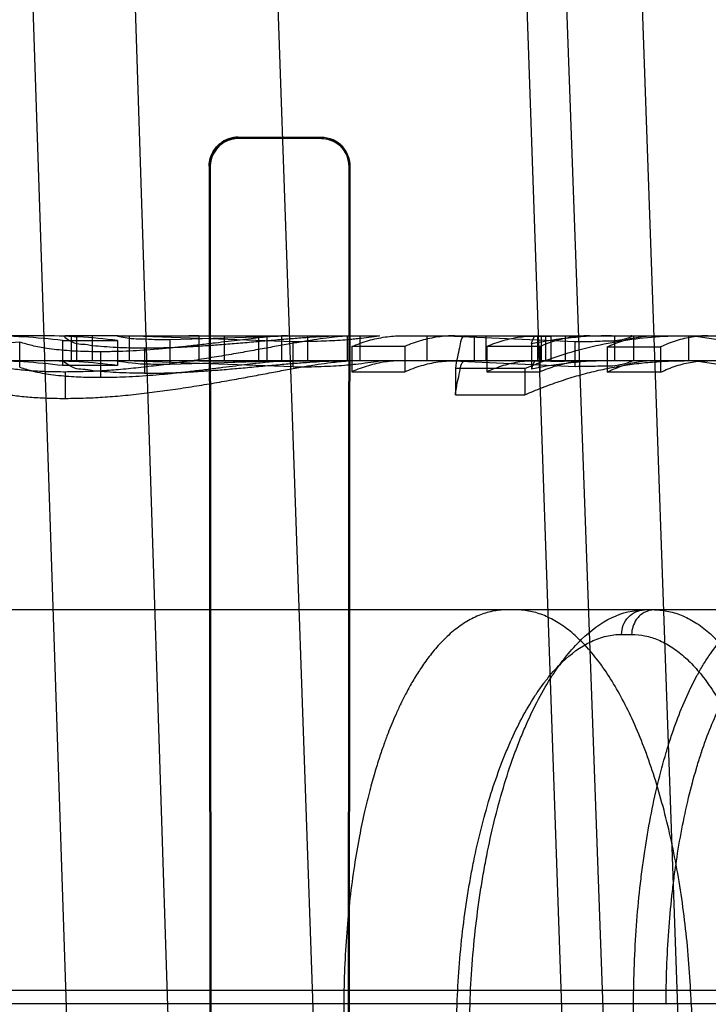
# Model space of a CAD drawing. Header units: millimetres. Extents: x 0 to 297, y 0 to 210.
# Tile 393 of 499: x 240.1718 to 240.2298, y 160.0682 to 160.1512. Entities that reach past the tile are written whole.
import ezdxf

# ---------------------------------------------------------------- set-up
doc = ezdxf.new("R2010")
doc.units = ezdxf.units.MM
doc.header["$LTSCALE"] = 16.335
doc.layers.get('0').update_dxf_attribs({"linetype": 'CONTINUOUS'})
for name, color, linetype in [('AXES_REF', 7, 'CONTINUOUS'), ('INTFCLR_1', 7, 'CONTINUOUS'), ('INTFCLR_144815', 7, 'CONTINUOUS'), ('INTFCLR_72935', 7, 'CONTINUOUS')]:
    doc.layers.add(name, color=color, linetype=linetype)

msp = doc.modelspace()

# ---------------------------------------------------------------- linework, layer by layer
at = {"color": 7, "linetype": 'Continuous'}
for radius in [6.787079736, 6.7865, 6.743039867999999]:
    msp.add_circle((241.4889109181, 154.7114647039), radius, dxfattribs=at)
for radius, start, end in [(6.72, 278.2771290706, 261.7228709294), (6.874, 113.0826918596, 346.8308908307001)]:
    msp.add_arc((241.4889109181, 154.7114647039), radius, start, end, dxfattribs=at)
at = {"layer": 'AXES_REF', "color": 9, "linetype": 'Continuous'}
msp.add_arc((241.4889109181, 154.7114647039), 6.191158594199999, 94.4118118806, 85.5881881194, dxfattribs=at)
at = {"layer": 'INTFCLR_1', "color": 9, "linetype": 'Continuous'}
for p, q in [((240.1902152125, 160.1412078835), (240.1902152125, 160.1413045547)), ((240.1972152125, 160.1412858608), (240.1972152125, 160.1411907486)), ((240.1877583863, 160.1388507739), (240.1878554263, 160.1388507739)), ((240.199546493, 160.1388507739), (240.1996404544, 160.1388507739))]:
    msp.add_line(p, q, dxfattribs=at)
at = {"layer": 'INTFCLR_1', "color": 6, "linetype": 'Continuous'}
for p, q in [((240.1972152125, 160.1412858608), (240.1902152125, 160.1413045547)), ((240.1972152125, 160.1411907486), (240.1902152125, 160.1412078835)), ((240.1877583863, 160.1388507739), (240.1878506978, 160.0058507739)), ((240.1878554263, 160.1388507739), (240.187940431, 160.0058507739)), ((240.1994637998, 160.0058507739), (240.199546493, 160.1388507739)), ((240.1995510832, 160.0058507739), (240.1996404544, 160.1388507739))]:
    msp.add_line(p, q, dxfattribs=at)
for points, knots in [([(240.1877583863, 160.1388507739), (240.1877576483, 160.139341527), (240.1881313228, 160.1406210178), (240.1894575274, 160.1413066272), (240.1902152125, 160.1413045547)], [0, 0, 0, 0, 0.3930930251, 1, 1, 1, 1]), ([(240.1902152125, 160.1412078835), (240.189768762, 160.1412090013), (240.1885451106, 160.1408767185), (240.1878543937, 160.1396015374), (240.1878554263, 160.1388507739)], [0, 0, 0, 0, 0.3729083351, 1, 1, 1, 1]), ([(240.1996404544, 160.1388507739), (240.1996412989, 160.1394324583), (240.1991691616, 160.1407177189), (240.1978729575, 160.1412841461), (240.1972152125, 160.1412858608)], [0, 0, 0, 0, 0.4693156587, 1, 1, 1, 1]), ([(240.199546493, 160.1388507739), (240.1995472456, 160.1394143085), (240.1990882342, 160.140650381), (240.1978429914, 160.1411892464), (240.1972152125, 160.1411907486)], [0, 0, 0, 0, 0.4730358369, 1, 1, 1, 1])]:
    msp.add_open_spline(points, degree=3, knots=knots, dxfattribs=at)
at = {"layer": 'INTFCLR_144815', "color": 9, "linetype": 'Continuous'}
for p, q in [((240.176247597, 160.0524036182), (240.1597635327, 160.5483959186)), ((240.184998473, 160.0454647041), (240.1687931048, 160.5483959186)), ((240.1797152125, 160.5483959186), (240.1971780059, 160.0483431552)), ((240.2183500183, 160.0434175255), (240.2007152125, 160.5483959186)), ((240.2035249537, 160.5483959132), (240.2233066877, 160.0022726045)), ((240.2295630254, 160.003166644), (240.2102393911, 160.5483959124)), ((240.1734850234, 160.1245647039), (240.157960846, 160.1245647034)), ((240.18008502, 160.1245647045), (240.1756235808, 160.1245647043)), ((240.1806553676, 160.1245647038), (240.1856791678, 160.124564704)), ((240.1943653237, 160.124564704), (240.2020372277, 160.124564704)), ((240.2040073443, 160.1245647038), (240.2331195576, 160.124564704)), ((240.2061088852, 160.1245647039), (240.2061088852, 160.1224647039)), ((240.21111604, 160.1224647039), (240.21111604, 160.1245647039)), ((240.2177697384, 160.1245647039), (240.2177697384, 160.1224647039)), ((240.2219510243, 160.1224647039), (240.2219510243, 160.1245647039)), ((240.6675376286, 160.122464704), (240.0072747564, 160.1224647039)), ((240.8751679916, 160.1014647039), (240.0486734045, 160.1014647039)), ((240.2225172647, 160.099401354), (240.2233621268, 160.099401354)), ((240.9525085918, 160.0693955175), (239.96197662, 160.0693955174)), ((240.022855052, 160.0682964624), (240.9060489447, 160.0682964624)), ((240.2059727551, 159.9964647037), (240.2086525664, 160.0682232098)), ((240.2070548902, 159.9964647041), (240.2097420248, 160.0682964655)), ((240.2084727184, 160.0682623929), (240.2097420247, 160.0682964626)), ((240.2233458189, 159.9964647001), (240.2235253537, 160.0682964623)), ((240.2262635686, 160.0682232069), (240.2235253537, 160.0682964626))]:
    msp.add_line(p, q, dxfattribs=at)
at = {"layer": 'INTFCLR_144815', "color": 6, "linetype": 'Continuous'}
for p, q in [((240.176158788, 160.1224647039), (240.176158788, 160.1245647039)), ((240.1766001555, 160.1224647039), (240.1766001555, 160.1245647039)), ((240.1778884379, 160.1245647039), (240.1778884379, 160.1224647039)), ((240.18008502, 160.1245647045), (240.1806553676, 160.1245647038)), ((240.1948264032, 160.1240655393), (240.1806553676, 160.1245647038)), ((240.1810307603, 160.1245647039), (240.1810307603, 160.1224647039)), ((240.1844796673, 160.1242529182), (240.1944756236, 160.1245647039)), ((240.1856791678, 160.124564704), (240.1943653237, 160.124564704)), ((240.186879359, 160.1245583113), (240.1860574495, 160.1245639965)), ((240.1926344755, 160.1244951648), (240.186879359, 160.1245583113)), ((240.1868793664, 160.1245583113), (240.1868793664, 160.122458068)), ((240.1890142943, 160.1245647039), (240.1890142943, 160.1224647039)), ((240.1919126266, 160.1245647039), (240.1919126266, 160.1224647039)), ((240.1968572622, 160.124564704), (240.1926344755, 160.1244951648)), ((240.1926344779, 160.122392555), (240.1926344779, 160.1244951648)), ((240.1943653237, 160.124564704), (240.1938426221, 160.1245514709)), ((240.1938426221, 160.1245514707), (240.1938426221, 160.1224509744)), ((240.196067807, 160.1224647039), (240.196067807, 160.1245647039)), ((240.1994189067, 160.1245473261), (240.2000334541, 160.124564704)), ((240.1994189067, 160.1224466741), (240.1994189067, 160.1245473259)), ((240.2004464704, 160.1245647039), (240.2004464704, 160.1224647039)), ((240.2077629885, 160.1245647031), (240.2185956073, 160.1240809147)), ((240.2100950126, 160.1245647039), (240.2100950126, 160.1224647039)), ((240.2121833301, 160.1245647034), (240.2165543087, 160.1244986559)), ((240.2154509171, 160.1224647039), (240.2154509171, 160.1245647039)), ((240.2157514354, 160.1245647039), (240.2157514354, 160.1224647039)), ((240.2161053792, 160.1245647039), (240.2161053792, 160.1224647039)), ((240.2187823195, 160.1245647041), (240.2165543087, 160.1244986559)), ((240.2165543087, 160.1244986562), (240.2165543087, 160.1223961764)), ((240.223531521, 160.1245647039), (240.223531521, 160.1224647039)), ((240.2281461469, 160.1245647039), (240.2281461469, 160.1224647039)), ((240.2286100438, 160.1245647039), (240.2311859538, 160.1241737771)), ((240.1717912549, 160.1219186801), (240.1717912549, 160.1240385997)), ((240.1754074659, 160.1241703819), (240.1754074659, 160.1220554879)), ((240.1754074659, 160.1241703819), (240.1800250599, 160.1241703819)), ((240.1800250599, 160.1241745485), (240.1800250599, 160.1220598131)), ((240.1844796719, 160.1221411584), (240.1844796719, 160.1242529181)), ((240.1948264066, 160.1219466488), (240.1948264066, 160.1240655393)), ((240.2042493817, 160.1236623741), (240.1997824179, 160.1236623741)), ((240.1997824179, 160.1236572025), (240.1997824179, 160.1215225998)), ((240.2042493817, 160.1236623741), (240.2042493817, 160.1215279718)), ((240.2111575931, 160.1236675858), (240.2111575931, 160.1215333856)), ((240.215624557, 160.1236623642), (240.2111575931, 160.1236623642)), ((240.2149233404, 160.1238805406), (240.2149233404, 160.121754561)), ((240.215624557, 160.1236623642), (240.215624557, 160.1215279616)), ((240.2185956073, 160.1219626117), (240.2185956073, 160.1240809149)), ((240.2212911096, 160.1236226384), (240.2212911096, 160.1214866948)), ((240.2212911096, 160.1236224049), (240.2257996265, 160.1236224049)), ((240.2257996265, 160.1236224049), (240.2257996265, 160.1214864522)), ((240.1785963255, 160.1232175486), (240.1785963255, 160.1210657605)), ((240.1823137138, 160.1235480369), (240.1823137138, 160.1214091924)), ((240.1800250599, 160.1220554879), (240.1754074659, 160.1220554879)), ((240.1948264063, 160.1219466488), (240.1806553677, 160.1224647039)), ((240.1944756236, 160.1224647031), (240.1844796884, 160.1221411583)), ((240.1856791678, 160.1224646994), (240.1864575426, 160.1224617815)), ((240.1868793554, 160.1224580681), (240.1926344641, 160.122392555)), ((240.1926344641, 160.122392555), (240.1968572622, 160.1224647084)), ((240.1938426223, 160.1224509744), (240.1943653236, 160.1224647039)), ((240.2000334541, 160.1224647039), (240.1994189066, 160.1224466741)), ((240.2185956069, 160.1219626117), (240.2077629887, 160.1224647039)), ((240.2165543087, 160.1223961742), (240.2121833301, 160.1224646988)), ((240.2165543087, 160.1223961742), (240.2188123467, 160.12245446)), ((240.2311859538, 160.1220590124), (240.2286100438, 160.1224647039)), ((240.1756512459, 160.1192906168), (240.1756512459, 160.1215118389)), ((240.1997824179, 160.1215279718), (240.2042493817, 160.1215279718)), ((240.2085122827, 160.1218075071), (240.2085122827, 160.1195986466)), ((240.2143757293, 160.1218075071), (240.2085122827, 160.1218075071)), ((240.2111575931, 160.1215279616), (240.215624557, 160.1215279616)), ((240.2143757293, 160.121805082), (240.2143757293, 160.1195961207)), ((240.2257996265, 160.1214864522), (240.2212911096, 160.1214864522)), ((240.2085122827, 160.1195986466), (240.2143757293, 160.1195986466)), ((240.1991059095, 160.0682964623), (240.1987162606, 159.9964647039)), ((240.228384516, 160.0682964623), (240.2310567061, 159.9964647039))]:
    msp.add_line(p, q, dxfattribs=at)
for centre, radius, start, end in [((240.1688293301, 160.0700758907), 0.0544888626, 83.06608658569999, 89.9904559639), ((240.1734804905, 160.0694845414), 0.0550801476, 83.1760563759, 89.99528478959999), ((240.2216667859, 160.0909942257), 0.0335706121, 90.01974746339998, 101.5880537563), ((240.1819034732, 160.0223442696), 0.1021957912, 95.67867508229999, 99.0049683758), ((240.1688361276, 160.0700524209), 0.0524122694, 82.79743013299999, 89.99750871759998), ((240.1734776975, 160.0693299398), 0.0531348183, 82.9219257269, 89.9921003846), ((240.221660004, 160.0901614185), 0.0323032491, 90.00849316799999, 102.0370124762)]:
    msp.add_arc(centre, radius, start, end, dxfattribs=at)
for points, knots in [([(240.1756235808, 160.1245647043), (240.1753064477, 160.1245647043), (240.1764633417, 160.1238310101), (240.1770921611, 160.1238991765), (240.177981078, 160.123733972), (240.1789030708, 160.123666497), (240.1799529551, 160.1235943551), (240.1810991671, 160.1235552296), (240.1818974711, 160.1235492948), (240.1823137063, 160.1235480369)], [0, 0, 0, 0, 0.1376599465, 0.2438615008, 0.3652428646, 0.5014295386, 0.6536885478, 0.8193213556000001, 1, 1, 1, 1]), ([(240.1994189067, 160.1245473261), (240.1991339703, 160.1245328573), (240.1985402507, 160.1244831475), (240.1975903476, 160.1243699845), (240.1965524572, 160.1242168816), (240.1954235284, 160.1240323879), (240.1942129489, 160.1238211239), (240.1929017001, 160.123586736), (240.1914932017, 160.1233309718), (240.1899744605, 160.123061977), (240.1883720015, 160.12278937), (240.1867058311, 160.1225203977), (240.1850101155, 160.1222699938), (240.1833036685, 160.1220409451), (240.1815975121, 160.1218416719), (240.1799494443, 160.121687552), (240.178413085, 160.1215837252), (240.1769939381, 160.1215254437), (240.1760944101, 160.1215160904), (240.1756512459, 160.121511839)], [0, 0, 0, 0, 0.0356790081, 0.0744718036, 0.1196199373, 0.1668650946, 0.2175221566, 0.2732968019, 0.3334442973, 0.3965441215, 0.4661800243, 0.5367193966, 0.6076023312, 0.6805332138, 0.7520277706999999, 0.8224041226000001, 0.8875113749, 0.9445769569, 1, 1, 1, 1]), ([(240.1938426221, 160.1245514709), (240.1935250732, 160.1245374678), (240.1929527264, 160.1244930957), (240.192104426, 160.1244085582), (240.1912639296, 160.1243143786), (240.1903413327, 160.1242050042), (240.189330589, 160.1240811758), (240.1882192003, 160.1239465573), (240.1870236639, 160.1238044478), (240.1857856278, 160.1236634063), (240.184565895, 160.1235359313), (240.1833819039, 160.1234269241), (240.1822161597, 160.123339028), (240.1810547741, 160.1232729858), (240.1798467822, 160.1232283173), (240.1790281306, 160.1232209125), (240.1785963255, 160.1232175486)], [0, 0, 0, 0, 0.0622704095, 0.1124138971, 0.1670165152, 0.2279543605, 0.2944228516, 0.3665080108, 0.4472742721, 0.5302849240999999, 0.6106143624, 0.6875249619, 0.7632097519, 0.8396271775, 0.9154039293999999, 1, 1, 1, 1]), ([(240.1800850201, 160.1245647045), (240.1798272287, 160.1245647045), (240.1811785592, 160.1243071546), (240.1817511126, 160.1243308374), (240.1831113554, 160.1242506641), (240.1839678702, 160.1242539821), (240.1844796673, 160.1242529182)], [0, 0, 0, 0, 0.1750183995, 0.3894212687, 0.6525324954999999, 1, 1, 1, 1]), ([(240.1823137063, 160.1235480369), (240.1827354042, 160.1235501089), (240.1835904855, 160.1235546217), (240.1848966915, 160.1235944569), (240.1862360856, 160.1236568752), (240.1876072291, 160.1237422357), (240.1889975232, 160.1238459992), (240.1904268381, 160.1239653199), (240.1918845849, 160.1240953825), (240.1933212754, 160.1242220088), (240.1946733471, 160.1243360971), (240.1959017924, 160.1244304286), (240.1970203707, 160.1245030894), (240.1980463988, 160.1245512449), (240.1987027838, 160.1245647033), (240.1990195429, 160.1245647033)], [0, 0, 0, 0, 0.0755638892, 0.1532128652, 0.2341441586, 0.3158192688, 0.3993711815, 0.4839560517, 0.5728231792, 0.6616184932, 0.7423908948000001, 0.8159571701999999, 0.8823856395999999, 0.9432407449, 1, 1, 1, 1]), ([(240.2020372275, 160.1245647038), (240.2023829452, 160.124564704), (240.200554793, 160.1243412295), (240.2000014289, 160.1242732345), (240.1989580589, 160.124187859), (240.1981075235, 160.1241371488), (240.1971259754, 160.1240957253), (240.1960265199, 160.124070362), (240.1952478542, 160.1240671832), (240.1948264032, 160.1240655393)], [0, 0, 0, 0, 0.1432984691, 0.3154495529, 0.4209026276, 0.5432989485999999, 0.677487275, 0.8253090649, 1, 1, 1, 1]), ([(240.1997824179, 160.1236572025), (240.2002401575, 160.1238554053), (240.2011610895, 160.1241888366), (240.2025818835, 160.1244960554), (240.2035339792, 160.1245647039), (240.2040073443, 160.1245647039)], [0, 0, 0, 0, 0.3441245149, 0.6734287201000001, 1, 1, 1, 1]), ([(240.2084490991, 160.1245647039), (240.2079792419, 160.1245647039), (240.207030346, 160.1244967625), (240.2056181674, 160.1241926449), (240.2047020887, 160.1238624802), (240.2042493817, 160.1236675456)], [0, 0, 0, 0, 0.3261958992, 0.6578118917, 1, 1, 1, 1]), ([(240.2093608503, 160.1245647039), (240.2089844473, 160.124564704), (240.2088783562, 160.1235845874), (240.2086507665, 160.1227492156), (240.2085614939, 160.122133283), (240.2085122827, 160.1218044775)], [0, 0, 0, 0, 0.3871318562, 0.6580557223, 1, 1, 1, 1]), ([(240.2111575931, 160.1236675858), (240.2116100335, 160.123862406), (240.2125258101, 160.1241924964), (240.2139378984, 160.124496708), (240.2148870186, 160.1245647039), (240.2153571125, 160.1245647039)], [0, 0, 0, 0, 0.3420027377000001, 0.6736244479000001, 1, 1, 1, 1]), ([(240.2143757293, 160.121805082), (240.2152409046, 160.122171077), (240.2169928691, 160.1228342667), (240.2196709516, 160.1236108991), (240.2223554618, 160.1241601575), (240.2250574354, 160.1244907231), (240.226863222, 160.1245647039), (240.2277771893, 160.1245647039)], [0, 0, 0, 0, 0.2046429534, 0.4075900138, 0.6068156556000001, 0.8008983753, 1, 1, 1, 1]), ([(240.2198496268, 160.1245647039), (240.2193812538, 160.1245647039), (240.2184290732, 160.1244967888), (240.2170078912, 160.124190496), (240.2160822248, 160.1238553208), (240.215624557, 160.1236571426)], [0, 0, 0, 0, 0.3231157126, 0.6559400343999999, 1, 1, 1, 1]), ([(240.2185956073, 160.1240809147), (240.218938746, 160.1240817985), (240.2195885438, 160.1240861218), (240.2204569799, 160.1240974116), (240.2214455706, 160.124165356), (240.2220172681, 160.1240652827), (240.223648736, 160.1245647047), (240.2233146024, 160.1245647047)], [0, 0, 0, 0, 0.215181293, 0.4039788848, 0.557993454, 0.7904664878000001, 1, 1, 1, 1]), ([(240.2212911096, 160.1236226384), (240.2217187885, 160.1238262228), (240.2225854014, 160.1241723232), (240.2239289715, 160.1244929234), (240.2248334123, 160.1245647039), (240.2252803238, 160.1245647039)], [0, 0, 0, 0, 0.3441007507, 0.6753328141, 1, 1, 1, 1]), ([(240.2297898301, 160.1245647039), (240.2293430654, 160.1245647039), (240.2284386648, 160.1244929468), (240.227094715, 160.1241723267), (240.2262276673, 160.1238259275), (240.2257996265, 160.1236221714)], [0, 0, 0, 0, 0.3244747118, 0.6556993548, 1, 1, 1, 1]), ([(240.1785963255, 160.1232175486), (240.1782618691, 160.1232199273), (240.1776261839, 160.1232236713), (240.1766771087, 160.123254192), (240.1757766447, 160.1233085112), (240.1749060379, 160.1233881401), (240.1739337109, 160.1235147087), (240.1728909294, 160.1237027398), (240.1721383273, 160.1239280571), (240.1717912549, 160.1240385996)], [0, 0, 0, 0, 0.1457862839, 0.2770727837, 0.413840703, 0.53894459, 0.6580343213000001, 0.8412305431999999, 1, 1, 1, 1]), ([(240.1756512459, 160.121511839), (240.1751033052, 160.121514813), (240.1740856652, 160.1215257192), (240.1726270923, 160.1216075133), (240.1713335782, 160.1217355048), (240.1701481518, 160.121903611), (240.169087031, 160.1221071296), (240.1681618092, 160.1223327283), (240.16708825, 160.1226536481), (240.1663602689, 160.1229938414), (240.1659077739, 160.1232804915)], [0, 0, 0, 0, 0.1643102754, 0.3051041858, 0.4379115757, 0.5539712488, 0.6640054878, 0.7617793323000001, 0.8393779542, 1, 1, 1, 1]), ([(240.1717912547, 160.1219186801), (240.1721697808, 160.1217935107), (240.1730306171, 160.1215312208), (240.1742080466, 160.1213297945), (240.1752826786, 160.1212027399), (240.1761352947, 160.1211358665), (240.1769533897, 160.121092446), (240.1777684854, 160.1210714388), (240.1783112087, 160.1210678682), (240.1785963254, 160.1210657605)], [0, 0, 0, 0, 0.1736336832, 0.3912620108, 0.5190573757, 0.6449326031, 0.7636333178, 0.8758236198, 1, 1, 1, 1]), ([(240.1823137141, 160.1214091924), (240.1818872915, 160.1214105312), (240.1810937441, 160.1214168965), (240.1799560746, 160.121457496), (240.1789243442, 160.1215305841), (240.1780017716, 160.121599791), (240.1770969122, 160.1217745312), (240.1764584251, 160.1216955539), (240.1753085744, 160.1224647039), (240.1756235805, 160.1224647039)], [0, 0, 0, 0, 0.1846187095, 0.3433507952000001, 0.4935505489, 0.6298127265, 0.7522517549, 0.8636195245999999, 1, 1, 1, 1]), ([(240.1756512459, 160.1192906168), (240.1759444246, 160.1192935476), (240.1765148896, 160.1192989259), (240.1773553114, 160.1193208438), (240.1781732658, 160.1193570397), (240.1789937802, 160.1194065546), (240.1798393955, 160.1194701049), (240.1807167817, 160.1195477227), (240.1816112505, 160.1196406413), (240.182501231, 160.119744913), (240.1833794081, 160.119854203), (240.1842536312, 160.1199741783), (240.1851345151, 160.12010189), (240.1860224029, 160.1202355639), (240.1869055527, 160.1203758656), (240.1877746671, 160.1205202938), (240.1886274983, 160.1206667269), (240.1894567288, 160.1208126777), (240.1902519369, 160.1209557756), (240.1910087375, 160.1210944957), (240.1917412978, 160.121231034), (240.1924630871, 160.1213666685), (240.1933918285, 160.121540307), (240.1944965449, 160.1217453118), (240.1957500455, 160.1219692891), (240.1969125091, 160.1221621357), (240.1981234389, 160.1223349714), (240.19895055, 160.122421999), (240.1994189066, 160.1224466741)], [0, 0, 0, 0, 0.0366385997, 0.0712894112, 0.1050520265, 0.1389485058, 0.1740066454, 0.2110182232, 0.2490146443, 0.2863800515, 0.322992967, 0.359599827, 0.3966480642, 0.4342222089, 0.4718032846, 0.5083927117, 0.5443189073, 0.5799356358, 0.6136091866, 0.6452871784, 0.6760838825, 0.7067292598, 0.7370635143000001, 0.7941541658, 0.8471348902, 0.8961872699, 0.9413911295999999, 1, 1, 1, 1]), ([(240.1785963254, 160.1210657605), (240.1789037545, 160.1210682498), (240.1795265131, 160.121073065), (240.1805179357, 160.1211004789), (240.1815857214, 160.1211520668), (240.1827102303, 160.1212283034), (240.1838548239, 160.1213264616), (240.185000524, 160.1214425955), (240.1861772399, 160.1215743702), (240.1873874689, 160.1217200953), (240.1885757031, 160.1218676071), (240.1897000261, 160.1220099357), (240.1907071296, 160.1221372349), (240.1916238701, 160.1222476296), (240.1926564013, 160.1223630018), (240.19338552, 160.1224300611), (240.1938426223, 160.1224509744)], [0, 0, 0, 0, 0.060209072, 0.1219615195, 0.1942205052, 0.2695541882, 0.3426784, 0.4191907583, 0.4950720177, 0.5745645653, 0.6579131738, 0.7295627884, 0.7965093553, 0.8567158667, 0.9103871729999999, 1, 1, 1, 1]), ([(240.1844796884, 160.1221411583), (240.184182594, 160.1221417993), (240.1836435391, 160.1221409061), (240.1825969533, 160.1221736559), (240.1818694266, 160.1221485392), (240.1795892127, 160.1224647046), (240.1800850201, 160.1224647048)], [0, 0, 0, 0, 0.2018185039, 0.3761269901, 0.6631950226, 1, 1, 1, 1]), ([(240.1823137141, 160.1214091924), (240.1827601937, 160.1214114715), (240.1836360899, 160.1214166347), (240.1849585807, 160.121460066), (240.1862883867, 160.121525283), (240.1876510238, 160.1216141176), (240.1890365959, 160.121721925), (240.1902123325, 160.1218241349), (240.1911754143, 160.121911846), (240.1919188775, 160.1219805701), (240.1926620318, 160.122048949), (240.1936071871, 160.1221340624), (240.194706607, 160.1222303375), (240.1959294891, 160.1223273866), (240.1970372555, 160.1224017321), (240.198054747, 160.1224509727), (240.1987054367, 160.1224647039), (240.1990195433, 160.1224647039)], [0, 0, 0, 0, 0.0799910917, 0.1569142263, 0.237039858, 0.3185140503, 0.4015491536, 0.4860210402, 0.5299482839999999, 0.5748063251, 0.6197857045, 0.6636521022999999, 0.7448229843, 0.8175073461, 0.883425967, 0.9437255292, 1, 1, 1, 1]), ([(240.1948264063, 160.1219466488), (240.1952534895, 160.1219483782), (240.1960492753, 160.1219517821), (240.1971826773, 160.1219796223), (240.1982048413, 160.1220259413), (240.1990875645, 160.122082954), (240.2000535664, 160.1221687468), (240.2006563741, 160.1222453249), (240.202419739, 160.1224647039), (240.2020372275, 160.1224647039)], [0, 0, 0, 0, 0.1769754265, 0.3295122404, 0.4706799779, 0.5980235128, 0.7052508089, 0.8414955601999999, 1, 1, 1, 1]), ([(240.2040073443, 160.1224647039), (240.2035333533, 160.1224647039), (240.2025775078, 160.1223936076), (240.2011558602, 160.1220735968), (240.2002369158, 160.1217270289), (240.1997824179, 160.1215225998)], [0, 0, 0, 0, 0.326290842, 0.6569359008, 1, 1, 1, 1]), ([(240.2042493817, 160.1215333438), (240.2047018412, 160.1217357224), (240.2056160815, 160.1220785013), (240.2070291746, 160.1223945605), (240.2079785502, 160.1224647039), (240.2084490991, 160.1224647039)], [0, 0, 0, 0, 0.3433660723, 0.6740281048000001, 1, 1, 1, 1]), ([(240.2085122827, 160.1195954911), (240.2085661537, 160.1199703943), (240.208663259, 160.1206658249), (240.2088975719, 160.121522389), (240.2090219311, 160.1224647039), (240.2093608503, 160.1224647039)], [0, 0, 0, 0, 0.3757165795, 0.6637987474, 1, 1, 1, 1]), ([(240.2153571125, 160.1224647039), (240.2148860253, 160.1224647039), (240.2139361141, 160.1223944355), (240.212523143, 160.1220781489), (240.211609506, 160.1217355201), (240.2111575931, 160.1215333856)], [0, 0, 0, 0, 0.3263602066, 0.6570324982, 1, 1, 1, 1]), ([(240.2143757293, 160.1195961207), (240.2148485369, 160.1198044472), (240.2158012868, 160.1201999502), (240.2172526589, 160.1207277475), (240.218721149, 160.1211879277), (240.2202048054, 160.121579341), (240.2217016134, 160.1219010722), (240.2232094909, 160.1221522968), (240.2247263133, 160.1223323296), (240.2262498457, 160.1224406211), (240.2272680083, 160.1224647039), (240.2277771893, 160.1224647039)], [0, 0, 0, 0, 0.1122914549, 0.2241151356, 0.335539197, 0.4466367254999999, 0.5574842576, 0.6681617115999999, 0.7787511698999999, 0.8893359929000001, 1, 1, 1, 1]), ([(240.215624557, 160.1215225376), (240.2160796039, 160.1217272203), (240.2169991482, 160.1220739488), (240.2184209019, 160.122393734), (240.2193761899, 160.1224647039), (240.2198496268, 160.1224647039)], [0, 0, 0, 0, 0.3434680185, 0.674102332, 1, 1, 1, 1]), ([(240.2233146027, 160.1224647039), (240.2236498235, 160.1224647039), (240.2219189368, 160.1219178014), (240.2213244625, 160.1220464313), (240.2202787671, 160.121975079), (240.219461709, 160.12196684), (240.2188897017, 160.1219633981), (240.2185956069, 160.1219626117)], [0, 0, 0, 0, 0.2100024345, 0.4763153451, 0.6444587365, 0.8157606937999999, 1, 1, 1, 1]), ([(240.2252803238, 160.1224647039), (240.2248324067, 160.1224647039), (240.2239270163, 160.1223905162), (240.2225824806, 160.12205709), (240.2217181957, 160.1216978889), (240.2212911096, 160.1214866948)], [0, 0, 0, 0, 0.3245536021, 0.6547712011, 1, 1, 1, 1]), ([(240.2257996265, 160.1214862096), (240.2262273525, 160.1216977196), (240.227092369, 160.1220573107), (240.2284373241, 160.1223906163), (240.2293423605, 160.1224647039), (240.2297898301, 160.1224647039)], [0, 0, 0, 0, 0.345653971, 0.6758567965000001, 1, 1, 1, 1]), ([(240.165907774, 160.1211311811), (240.1661662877, 160.1209609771), (240.1666645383, 160.1206728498), (240.1674917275, 160.1203492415), (240.1684031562, 160.1200768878), (240.1694594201, 160.1198271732), (240.1706244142, 160.1196216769), (240.171859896, 160.1194629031), (240.1729540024, 160.1193689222), (240.1739166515, 160.1193219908), (240.1747535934, 160.1192954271), (240.1753410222, 160.1192923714), (240.1756512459, 160.1192906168)], [0, 0, 0, 0, 0.0925914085, 0.171397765, 0.2651697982, 0.3769919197, 0.4958975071, 0.61889257, 0.7495234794, 0.8242801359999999, 0.9071947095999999, 1, 1, 1, 1]), ([(240.2127961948, 160.1014647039), (240.2124040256, 160.1014647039), (240.2116078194, 160.1013827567), (240.2104350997, 160.1010176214), (240.2092860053, 160.1004151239), (240.2081833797, 160.0995919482), (240.2071779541, 160.0986109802), (240.2063018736, 160.0975601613), (240.2055588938, 160.096512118), (240.2049261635, 160.0954928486), (240.204383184, 160.0945139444), (240.2039151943, 160.0935837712), (240.2035104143, 160.0927072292), (240.2031544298, 160.0918753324), (240.2028147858, 160.09102423), (240.2024639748, 160.0900789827), (240.2020863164, 160.0889732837), (240.2016838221, 160.0876775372), (240.2012616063, 160.0861607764), (240.2008247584, 160.0843747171), (240.2003848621, 160.0822715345), (240.1999652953, 160.0798304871), (240.1996041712, 160.0771211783), (240.1993294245, 160.0742358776), (240.199156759, 160.0712823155), (240.199111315, 160.0692914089), (240.1991059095, 160.0682964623)], [0, 0, 0, 0, 0.0306294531, 0.0620101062, 0.09538140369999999, 0.1314721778, 0.169100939, 0.2048351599, 0.2381866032, 0.2693600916, 0.2984882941, 0.325587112, 0.3506676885, 0.3738839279, 0.3962513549, 0.4222322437, 0.4526222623, 0.4874964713, 0.5281890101, 0.5755701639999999, 0.6310790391, 0.6959738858, 0.7689735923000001, 0.844502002, 0.9222908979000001, 1, 1, 1, 1]), ([(240.228384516, 160.0682964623), (240.2283476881, 160.0692866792), (240.228239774, 160.071266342), (240.2279743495, 160.0742181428), (240.2276064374, 160.0771214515), (240.2271417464, 160.0799329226), (240.2265876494, 160.0826232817), (240.2259488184, 160.0851832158), (240.2252271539, 160.0876089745), (240.2244262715, 160.0898872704), (240.2235547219, 160.0919941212), (240.222620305, 160.0939140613), (240.221629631, 160.0956370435), (240.2205859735, 160.0971578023), (240.2194970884, 160.0984640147), (240.218372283, 160.0995447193), (240.2172209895, 160.1003926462), (240.216046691, 160.1010055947), (240.2148518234, 160.1013796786), (240.2140400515, 160.1014647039), (240.2136410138, 160.1014647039)], [0, 0, 0, 0, 0.0767548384, 0.1535349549, 0.2295210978, 0.3033898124, 0.3742104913, 0.4422318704, 0.5077000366, 0.5701767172, 0.6292117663, 0.6842115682, 0.7354587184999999, 0.7830224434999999, 0.8269051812, 0.8669571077, 0.9035587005, 0.9372944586, 0.9690907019, 1, 1, 1, 1]), ([(240.22528028, 160.1014647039), (240.2256842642, 160.1014647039), (240.2265103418, 160.1013766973), (240.2277265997, 160.100982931), (240.2289163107, 160.1003326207), (240.2300653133, 160.0994382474), (240.2311662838, 160.0983126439), (240.2322155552, 160.0969656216), (240.2332105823, 160.0954032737), (240.2341453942, 160.0936351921), (240.2350115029, 160.0916780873), (240.2358030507, 160.0895475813), (240.2365158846, 160.0872578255), (240.2371465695, 160.0848201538), (240.2376895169, 160.0822557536), (240.2381396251, 160.0795914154), (240.2384948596, 160.0768487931), (240.2387545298, 160.0740476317), (240.238919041, 160.0711894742), (240.2389637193, 160.0692674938), (240.2389698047, 160.0682964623)], [0, 0, 0, 0, 0.0315611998, 0.0643441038, 0.0992563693, 0.1369443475, 0.1776898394, 0.221957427, 0.2701061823, 0.3222178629, 0.3780613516, 0.4371902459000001, 0.4996835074, 0.5653349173, 0.6338330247, 0.704405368, 0.7763792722, 0.8498398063, 0.9241368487, 1, 1, 1, 1])]:
    msp.add_open_spline(points, degree=3, knots=knots, dxfattribs=at)
for points in [[(240.2149233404, 160.1238805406), (240.2149996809, 160.1241356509), (240.2150694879, 160.1245647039), (240.2153357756, 160.1245647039)], [(240.2153357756, 160.1224647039), (240.2150620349, 160.1224647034), (240.2149991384, 160.1220175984), (240.2149233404, 160.121754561)]]:
    msp.add_open_spline(points, degree=3, dxfattribs=at)
at = {"layer": 'INTFCLR_144815', "color": 9, "linetype": 'Continuous'}
for points, knots in [([(240.2097420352, 160.0682964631), (240.2098218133, 160.0704855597), (240.2100639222, 160.0737390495), (240.2105722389, 160.077491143), (240.2109226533, 160.0795774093), (240.2114864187, 160.0825358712), (240.2123031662, 160.0858444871), (240.2133559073, 160.0889967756), (240.2139965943, 160.0906602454), (240.2149323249, 160.0928752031), (240.2160009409, 160.0949417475), (240.2172524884, 160.0967810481), (240.2180402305, 160.0978201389), (240.2193909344, 160.0993266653), (240.22149993, 160.100946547), (240.2235081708, 160.1014647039), (240.224435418, 160.1014647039)], [0, 0, 0, 0, 0.1699423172, 0.2527602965, 0.2936839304, 0.3340442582, 0.4864116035, 0.5575497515, 0.5917571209, 0.6246693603, 0.744126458, 0.771228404, 0.7972154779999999, 0.8452205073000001, 0.9280643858, 1, 1, 1, 1]), ([(240.2225172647, 160.099401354), (240.2225213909, 160.0996601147), (240.2226230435, 160.1001950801), (240.2231531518, 160.1010911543), (240.2239443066, 160.1014647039), (240.224435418, 160.1014647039)], [0, 0, 0, 0, 0.2529398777, 0.5199972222, 1, 1, 1, 1]), ([(240.22528028, 160.1014647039), (240.2249885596, 160.1014647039), (240.2243853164, 160.1013075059), (240.2236021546, 160.1005916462), (240.2233690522, 160.0998356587), (240.2233621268, 160.099401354)], [0, 0, 0, 0, 0.2837306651, 0.577536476, 1, 1, 1, 1]), ([(240.2235253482, 160.0682964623), (240.2235329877, 160.0704824), (240.2236532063, 160.0737318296), (240.2239954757, 160.0774890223), (240.2242457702, 160.0795764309), (240.224658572, 160.0825277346), (240.2252831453, 160.0858308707), (240.2261265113, 160.0889928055), (240.2266463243, 160.0906584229), (240.2274063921, 160.0928610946), (240.2282883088, 160.0949245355), (240.2293505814, 160.0967784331), (240.2300154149, 160.0978139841), (240.2311485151, 160.0993018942), (240.2326619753, 160.1006528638), (240.2343401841, 160.1013511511), (240.2351710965, 160.1014647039), (240.2355734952, 160.1014647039)], [0, 0, 0, 0, 0.1750157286, 0.2600612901, 0.302010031, 0.3433244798, 0.4986593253, 0.5707200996, 0.6052293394, 0.6383271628, 0.7573161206, 0.7839666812, 0.8093592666, 0.8557594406, 0.9337808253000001, 0.9677823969, 1, 1, 1, 1]), ([(240.2086525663, 160.0682232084), (240.2087294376, 160.0702810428), (240.2089600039, 160.0733394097), (240.2094418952, 160.0768662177), (240.2097735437, 160.0788272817), (240.210306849, 160.0816083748), (240.2110783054, 160.0847186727), (240.2120724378, 160.0876815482), (240.2126772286, 160.0892451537), (240.2135602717, 160.0913275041), (240.2145686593, 160.0932700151), (240.2157485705, 160.0949987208), (240.2164915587, 160.0959754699), (240.2177625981, 160.0973922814), (240.2194215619, 160.0986508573), (240.2212061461, 160.0992956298), (240.2220881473, 160.0994013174), (240.2225172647, 160.099401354)], [0, 0, 0, 0, 0.1697675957, 0.2525054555, 0.2933923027, 0.3337174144, 0.4859627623, 0.5570545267, 0.5912429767, 0.6241394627, 0.7435587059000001, 0.7706573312, 0.7966438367, 0.8446559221, 0.9275497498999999, 0.9646232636, 1, 1, 1, 1]), ([(240.2233621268, 160.099401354), (240.2237397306, 160.0994012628), (240.2245084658, 160.0993208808), (240.2256384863, 160.0989590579), (240.2267425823, 160.098364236), (240.2278140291, 160.0975432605), (240.2288463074, 160.0965033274), (240.2298334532, 160.0952527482), (240.2307698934, 160.0938005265), (240.2316494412, 160.0921561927), (240.2324668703, 160.0903310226), (240.2332158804, 160.0883375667), (240.2338918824, 160.0861901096), (240.2344897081, 160.083903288), (240.235005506, 160.0814926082), (240.2354352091, 160.0789749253), (240.2357757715, 160.0763691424), (240.2360250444, 160.0736951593), (240.2361807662, 160.0709724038), (240.2362216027, 160.069142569), (240.2362264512, 160.0682232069)], [0, 0, 0, 0, 0.0313772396, 0.06368445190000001, 0.09799733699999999, 0.1350731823, 0.1754485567, 0.2194464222, 0.2672281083, 0.3188505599, 0.3742559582, 0.4332890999, 0.4957064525, 0.5612499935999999, 0.6296278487, 0.7004938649, 0.7734260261, 0.847946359, 0.9236039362, 1, 1, 1, 1]), ([(240.2262635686, 160.0682232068), (240.2262688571, 160.0702779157), (240.2263786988, 160.0733322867), (240.2266965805, 160.0768641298), (240.2269293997, 160.0788263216), (240.2273139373, 160.0816004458), (240.2278971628, 160.0847052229), (240.2286852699, 160.0876776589), (240.2291712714, 160.089243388), (240.2298820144, 160.0913136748), (240.2307071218, 160.0932532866), (240.2317018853, 160.0949962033), (240.2323244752, 160.0959695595), (240.2333856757, 160.0973677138), (240.2348036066, 160.098637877), (240.2363771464, 160.0992947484), (240.237156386, 160.0994013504), (240.2375337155, 160.099401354)], [0, 0, 0, 0, 0.1751199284, 0.2602092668, 0.3021790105, 0.343512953, 0.4989085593, 0.5709858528, 0.6055004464, 0.6386024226, 0.7575788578, 0.7842206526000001, 0.8096020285, 0.85597166, 0.9338968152, 0.9678408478, 1, 1, 1, 1])]:
    msp.add_open_spline(points, degree=3, knots=knots, dxfattribs=at)
at = {"layer": 'INTFCLR_72935', "color": 9, "linetype": 'Continuous'}
for p, q in [((240.1902152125, 160.1413045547), (240.1902152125, 160.1412078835)), ((240.1972152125, 160.1411907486), (240.1972152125, 160.1412858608)), ((240.1878554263, 160.1388507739), (240.1877583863, 160.1388507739)), ((240.1996404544, 160.1388507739), (240.199546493, 160.1388507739))]:
    msp.add_line(p, q, dxfattribs=at)
at = {"layer": 'INTFCLR_72935', "color": 6, "linetype": 'Continuous'}
for p, q in [((240.1972152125, 160.1412858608), (240.1902152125, 160.1413045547)), ((240.1902152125, 160.1412078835), (240.1972152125, 160.1411907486)), ((240.1877583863, 160.1388507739), (240.1878506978, 160.0058507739)), ((240.187940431, 160.0058507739), (240.1878554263, 160.1388507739)), ((240.199546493, 160.1388507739), (240.1994637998, 160.0058507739)), ((240.1995510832, 160.0058507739), (240.1996404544, 160.1388507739))]:
    msp.add_line(p, q, dxfattribs=at)
for points, knots in [([(240.1902152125, 160.1413045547), (240.1896577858, 160.1413060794), (240.1883635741, 160.14086291), (240.1877573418, 160.1395454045), (240.1877583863, 160.1388507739)], [0, 0, 0, 0, 0.4452092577, 1, 1, 1, 1]), ([(240.1878554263, 160.1388507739), (240.1878547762, 160.1393234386), (240.1882151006, 160.1405526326), (240.1894886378, 160.1412097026), (240.1902152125, 160.1412078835)], [0, 0, 0, 0, 0.3941365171, 1, 1, 1, 1]), ([(240.1996404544, 160.1388507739), (240.1996412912, 160.1394271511), (240.1991751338, 160.1407113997), (240.1978781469, 160.1412841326), (240.1972152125, 160.1412858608)], [0, 0, 0, 0, 0.4650778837, 1, 1, 1, 1]), ([(240.1972152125, 160.1411907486), (240.1976676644, 160.141189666), (240.1988793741, 160.1408452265), (240.1995474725, 160.139584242), (240.199546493, 160.1388507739)], [0, 0, 0, 0, 0.3815202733, 1, 1, 1, 1])]:
    msp.add_open_spline(points, degree=3, knots=knots, dxfattribs=at)

doc.saveas('drawing.dxf')
